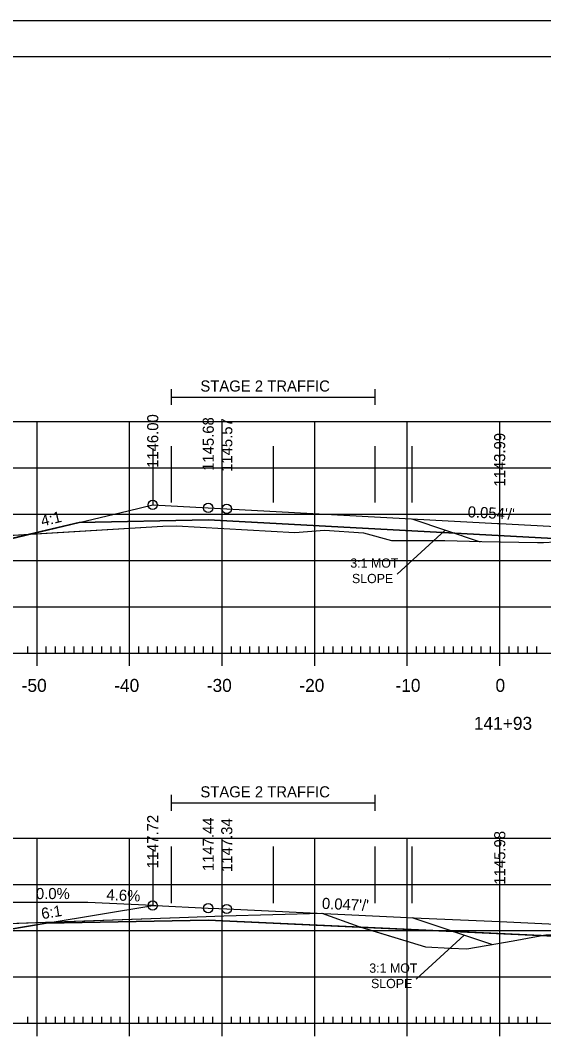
# Model space of a CAD drawing. Extents: x 1322838 to 1324533, y 339903 to 351025.
# Drawn here: x 1323651.9 to 1323708.5, y 342779.4 to 342889.9 of the extents above; entities that cross this region are included whole.
import ezdxf

# ---------------------------------------------------------------- set-up
doc = ezdxf.new("R2010")
doc.units = 0
for name, color, linetype in [('R_Alt Surface', 7, 'Continuous'), ('R_Axis', 7, 'Continuous'), ('R_Axis Annot', 7, 'Continuous'), ('R_Border', 7, 'Continuous'), ('R_Drive', 7, 'Continuous'), ('R_Exist Surface', 7, 'Continuous'), ('R_Fin Surface', 7, 'Continuous'), ('R_Fin Surface Annot', 7, 'Continuous'), ('R_Grid', 7, 'Continuous'), ('R_MOT', 7, 'Continuous'), ('R_No Plot', 7, 'Continuous')]:
    doc.layers.add(name, color=color, linetype=linetype)

msp = doc.modelspace()

# ---------------------------------------------------------------- linework, layer by layer
at = {"layer": 'R_Alt Surface'}
for points in [[(1323658.27, 342835.61), (1323672.22, 342835.89), (1323712.89, 342833.7), (1323712.9, 342834.82), (1323734.89, 342833.64), (1323734.9, 342832.52), (1323735.22, 342832.5), (1323741.22, 342832.21)], [(1323654.69, 342792.29), (1323672.22, 342792.64), (1323713.49, 342790.73), (1323713.5, 342791.85), (1323735.49, 342790.83), (1323735.5, 342789.7), (1323741.21, 342789.48)]]:
    msp.add_lwpolyline(points, dxfattribs=at)
at = {"layer": 'R_Axis'}
for p, q in [((1323652.72, 342821.5), (1323652.72, 342822.2)), ((1323653.72, 342820.1), (1323653.72, 342822.9)), ((1323654.72, 342821.5), (1323654.72, 342822.2)), ((1323655.72, 342821.5), (1323655.72, 342822.2)), ((1323656.72, 342821.5), (1323656.72, 342822.2)), ((1323657.72, 342821.5), (1323657.72, 342822.2)), ((1323658.72, 342821.5), (1323658.72, 342822.2)), ((1323659.72, 342821.5), (1323659.72, 342822.2)), ((1323660.72, 342821.5), (1323660.72, 342822.2)), ((1323661.72, 342821.5), (1323661.72, 342822.2)), ((1323662.72, 342821.5), (1323662.72, 342822.2)), ((1323663.72, 342820.1), (1323663.72, 342822.9)), ((1323664.72, 342821.5), (1323664.72, 342822.2)), ((1323665.72, 342821.5), (1323665.72, 342822.2)), ((1323666.72, 342821.5), (1323666.72, 342822.2)), ((1323667.72, 342821.5), (1323667.72, 342822.2)), ((1323668.72, 342821.5), (1323668.72, 342822.2)), ((1323669.72, 342821.5), (1323669.72, 342822.2)), ((1323670.72, 342821.5), (1323670.72, 342822.2)), ((1323671.72, 342821.5), (1323671.72, 342822.2)), ((1323672.72, 342821.5), (1323672.72, 342822.2)), ((1323673.72, 342820.1), (1323673.72, 342822.9)), ((1323674.72, 342821.5), (1323674.72, 342822.2)), ((1323675.72, 342821.5), (1323675.72, 342822.2)), ((1323676.72, 342821.5), (1323676.72, 342822.2)), ((1323677.72, 342821.5), (1323677.72, 342822.2)), ((1323678.72, 342821.5), (1323678.72, 342822.2)), ((1323679.72, 342821.5), (1323679.72, 342822.2)), ((1323680.72, 342821.5), (1323680.72, 342822.2)), ((1323681.72, 342821.5), (1323681.72, 342822.2)), ((1323682.72, 342821.5), (1323682.72, 342822.2)), ((1323683.72, 342820.1), (1323683.72, 342822.9)), ((1323684.72, 342821.5), (1323684.72, 342822.2)), ((1323685.72, 342821.5), (1323685.72, 342822.2)), ((1323686.72, 342821.5), (1323686.72, 342822.2)), ((1323687.72, 342821.5), (1323687.72, 342822.2)), ((1323688.72, 342821.5), (1323688.72, 342822.2)), ((1323689.72, 342821.5), (1323689.72, 342822.2)), ((1323690.72, 342821.5), (1323690.72, 342822.2)), ((1323691.72, 342821.5), (1323691.72, 342822.2)), ((1323692.72, 342821.5), (1323692.72, 342822.2)), ((1323693.72, 342820.1), (1323693.72, 342822.9)), ((1323694.72, 342821.5), (1323694.72, 342822.2)), ((1323695.72, 342821.5), (1323695.72, 342822.2)), ((1323696.72, 342821.5), (1323696.72, 342822.2)), ((1323697.72, 342821.5), (1323697.72, 342822.2)), ((1323698.72, 342821.5), (1323698.72, 342822.2)), ((1323699.72, 342821.5), (1323699.72, 342822.2)), ((1323700.72, 342821.5), (1323700.72, 342822.2)), ((1323701.72, 342821.5), (1323701.72, 342822.2)), ((1323702.72, 342821.5), (1323702.72, 342822.2)), ((1323703.72, 342820.1), (1323703.72, 342822.9)), ((1323704.72, 342821.5), (1323704.72, 342822.2)), ((1323705.72, 342821.5), (1323705.72, 342822.2)), ((1323706.72, 342821.5), (1323706.72, 342822.2)), ((1323707.72, 342821.5), (1323707.72, 342822.2)), ((1323563.72, 342821.5), (1323843.72, 342821.5)), ((1323653.72, 342780.1), (1323653.72, 342782.9)), ((1323663.72, 342780.1), (1323663.72, 342782.9)), ((1323673.72, 342780.1), (1323673.72, 342782.9)), ((1323683.72, 342780.1), (1323683.72, 342782.9)), ((1323693.72, 342780.1), (1323693.72, 342782.9)), ((1323703.72, 342780.1), (1323703.72, 342782.9)), ((1323563.72, 342781.5), (1323843.72, 342781.5)), ((1323652.72, 342781.5), (1323652.72, 342782.2)), ((1323654.72, 342781.5), (1323654.72, 342782.2)), ((1323655.72, 342781.5), (1323655.72, 342782.2)), ((1323656.72, 342781.5), (1323656.72, 342782.2)), ((1323657.72, 342781.5), (1323657.72, 342782.2)), ((1323658.72, 342781.5), (1323658.72, 342782.2)), ((1323659.72, 342781.5), (1323659.72, 342782.2)), ((1323660.72, 342781.5), (1323660.72, 342782.2)), ((1323661.72, 342781.5), (1323661.72, 342782.2)), ((1323662.72, 342781.5), (1323662.72, 342782.2)), ((1323664.72, 342781.5), (1323664.72, 342782.2)), ((1323665.72, 342781.5), (1323665.72, 342782.2)), ((1323666.72, 342781.5), (1323666.72, 342782.2)), ((1323667.72, 342781.5), (1323667.72, 342782.2)), ((1323668.72, 342781.5), (1323668.72, 342782.2)), ((1323669.72, 342781.5), (1323669.72, 342782.2)), ((1323670.72, 342781.5), (1323670.72, 342782.2)), ((1323671.72, 342781.5), (1323671.72, 342782.2)), ((1323672.72, 342781.5), (1323672.72, 342782.2)), ((1323674.72, 342781.5), (1323674.72, 342782.2)), ((1323675.72, 342781.5), (1323675.72, 342782.2)), ((1323676.72, 342781.5), (1323676.72, 342782.2)), ((1323677.72, 342781.5), (1323677.72, 342782.2)), ((1323678.72, 342781.5), (1323678.72, 342782.2)), ((1323679.72, 342781.5), (1323679.72, 342782.2)), ((1323680.72, 342781.5), (1323680.72, 342782.2)), ((1323681.72, 342781.5), (1323681.72, 342782.2)), ((1323682.72, 342781.5), (1323682.72, 342782.2)), ((1323684.72, 342781.5), (1323684.72, 342782.2)), ((1323685.72, 342781.5), (1323685.72, 342782.2)), ((1323686.72, 342781.5), (1323686.72, 342782.2)), ((1323687.72, 342781.5), (1323687.72, 342782.2)), ((1323688.72, 342781.5), (1323688.72, 342782.2)), ((1323689.72, 342781.5), (1323689.72, 342782.2)), ((1323690.72, 342781.5), (1323690.72, 342782.2)), ((1323691.72, 342781.5), (1323691.72, 342782.2)), ((1323692.72, 342781.5), (1323692.72, 342782.2)), ((1323694.72, 342781.5), (1323694.72, 342782.2)), ((1323695.72, 342781.5), (1323695.72, 342782.2)), ((1323696.72, 342781.5), (1323696.72, 342782.2)), ((1323697.72, 342781.5), (1323697.72, 342782.2)), ((1323698.72, 342781.5), (1323698.72, 342782.2)), ((1323699.72, 342781.5), (1323699.72, 342782.2)), ((1323700.72, 342781.5), (1323700.72, 342782.2)), ((1323701.72, 342781.5), (1323701.72, 342782.2)), ((1323702.72, 342781.5), (1323702.72, 342782.2)), ((1323704.72, 342781.5), (1323704.72, 342782.2)), ((1323705.72, 342781.5), (1323705.72, 342782.2)), ((1323706.72, 342781.5), (1323706.72, 342782.2)), ((1323707.72, 342781.5), (1323707.72, 342782.2))]:
    msp.add_line(p, q, dxfattribs=at)
at = {"layer": 'R_Axis Annot'}
for p, q in [((1323668.22, 342850.01), (1323668.22, 342848.3)), ((1323690.22, 342850.01), (1323690.22, 342848.3)), ((1323668.22, 342849.16), (1323690.22, 342849.16)), ((1323668.22, 342806.17), (1323668.22, 342804.46)), ((1323690.22, 342806.17), (1323690.22, 342804.46)), ((1323668.22, 342805.31), (1323690.22, 342805.31))]:
    msp.add_line(p, q, dxfattribs=at)
at = {"layer": 'R_Border'}
for p, q in [((1323545.72, 342885.96), (1323861.9, 342885.96)), ((1323698.24, 342885.7), (1323698.24, 342885.7)), ((1323698.24, 342885.7), (1323698.24, 342885.7))]:
    msp.add_line(p, q, dxfattribs=at)
at = {"layer": 'R_Drive'}
msp.add_lwpolyline([(1323666.22, 342794.21), (1323659.22, 342794.54), (1323649.22, 342794.54), (1323639.23, 342794.09), (1323629.28, 342793.17), (1323619.37, 342791.8), (1323609.44, 342790.65)], dxfattribs=at)
at = {"layer": 'R_Exist Surface'}
for points in [[(1323633.35, 342833.15), (1323667.32, 342835.2), (1323668.78, 342835.23), (1323681.59, 342834.51), (1323684.8, 342834.79), (1323688.99, 342834.48), (1323692.04, 342833.66), (1323697.78, 342833.66), (1323700.44, 342833.57), (1323701.8, 342833.55), (1323707.81, 342833.43), (1323708.46, 342833.43), (1323709.72, 342833.5), (1323711.29, 342833.59), (1323720.19, 342833.39), (1323723.89, 342833.31), (1323732.96, 342832.9), (1323736.51, 342832.73), (1323738.8, 342832.61), (1323739.73, 342832.57), (1323770.35, 342834.6)], [(1323625.13, 342791.38), (1323669.13, 342792.92), (1323673.89, 342793.09), (1323684.49, 342793.4), (1323688.51, 342791.94), (1323695.68, 342789.75), (1323698.4, 342789.62), (1323700.16, 342789.54), (1323703.29, 342790.06), (1323705.17, 342790.4), (1323707.68, 342790.88), (1323708.71, 342791.06)]]:
    msp.add_lwpolyline(points, dxfattribs=at)
at = {"layer": 'R_Fin Surface'}
for points in [[(1323640.29, 342833.57), (1323644.22, 342832.26), (1323644.22, 342832.26), (1323658.27, 342835.61), (1323663.58, 342836.87), (1323666.22, 342837.5), (1323672.22, 342837.18), (1323674.22, 342837.07), (1323674.22, 342837.07), (1323703.47, 342835.5), (1323703.72, 342835.48), (1323733.21, 342833.9), (1323733.22, 342833.9), (1323735.22, 342833.79), (1323741.22, 342833.47), (1323741.22, 342833.52), (1323741.23, 342833.63), (1323741.98, 342833.97), (1323748.84, 342834.02), (1323763.2, 342834.13)], [(1323648.3, 342791.23), (1323654.69, 342792.29), (1323666.22, 342794.21), (1323666.56, 342794.2), (1323672.22, 342793.93), (1323673.38, 342793.88), (1323674.22, 342793.84), (1323674.22, 342793.84), (1323695.24, 342792.86), (1323703.71, 342792.47), (1323703.72, 342792.47), (1323733.21, 342791.1), (1323733.22, 342791.1), (1323734.69, 342791.03), (1323735.22, 342791.01), (1323737.86, 342790.89), (1323741.21, 342790.73), (1323741.22, 342790.9), (1323741.61, 342791.07), (1323741.98, 342791.23), (1323741.98, 342791.23), (1323758.06, 342791.77), (1323763.06, 342791.77)]]:
    msp.add_lwpolyline(points, dxfattribs=at)
at = {"layer": 'R_Grid'}
for p, q in [((1323563.72, 342846.5), (1323843.72, 342846.5)), ((1323653.72, 342821.5), (1323653.72, 342846.5)), ((1323663.72, 342821.5), (1323663.72, 342846.5)), ((1323673.72, 342821.5), (1323673.72, 342846.5)), ((1323683.72, 342821.5), (1323683.72, 342846.5)), ((1323693.72, 342821.5), (1323693.72, 342846.5)), ((1323703.72, 342821.5), (1323703.72, 342846.5)), ((1323563.72, 342841.5), (1323843.72, 342841.5)), ((1323563.72, 342836.5), (1323843.72, 342836.5)), ((1323563.72, 342831.5), (1323843.72, 342831.5)), ((1323563.72, 342826.5), (1323843.72, 342826.5)), ((1323563.72, 342821.5), (1323843.72, 342821.5)), ((1323563.72, 342801.5), (1323843.72, 342801.5)), ((1323653.72, 342781.5), (1323653.72, 342801.5)), ((1323663.72, 342781.5), (1323663.72, 342801.5)), ((1323673.72, 342781.5), (1323673.72, 342801.5)), ((1323683.72, 342781.5), (1323683.72, 342801.5)), ((1323693.72, 342781.5), (1323693.72, 342801.5)), ((1323703.72, 342781.5), (1323703.72, 342801.5)), ((1323563.72, 342796.5), (1323843.72, 342796.5)), ((1323563.72, 342791.5), (1323843.72, 342791.5)), ((1323563.72, 342786.5), (1323843.72, 342786.5)), ((1323563.72, 342781.5), (1323843.72, 342781.5))]:
    msp.add_line(p, q, dxfattribs=at)
at = {"layer": 'R_MOT'}
for p, q in [((1323694.22, 342835.99), (1323701.62, 342833.53)), ((1323692.64, 342830.03), (1323697.83, 342834.79)), ((1323694.22, 342792.91), (1323702.94, 342790)), ((1323694.7, 342786.27), (1323699.88, 342791.02))]:
    msp.add_line(p, q, dxfattribs=at)
at = {"layer": 'R_No Plot'}
for p, q in [((1323533.31, 342889.85), (1323866.65, 342889.85)), ((1323666.22, 342843.61), (1323666.22, 342837.5)), ((1323668.22, 342843.86), (1323668.22, 342837.76)), ((1323679.22, 342843.86), (1323679.22, 342837.76)), ((1323690.22, 342843.86), (1323690.22, 342837.76)), ((1323694.22, 342843.86), (1323694.22, 342837.76)), ((1323666.22, 342800.32), (1323666.22, 342794.21)), ((1323668.22, 342800.58), (1323668.22, 342794.47)), ((1323679.22, 342800.58), (1323679.22, 342794.47)), ((1323690.22, 342800.58), (1323690.22, 342794.47)), ((1323694.22, 342800.58), (1323694.22, 342794.47))]:
    msp.add_line(p, q, dxfattribs=at)
for points in [[(1323533.31, 342889.85), (1323866.65, 342889.85), (1323866.65, 342676.51), (1323533.31, 342676.51)], [(1323779.64, 342885.96), (1323799.26, 342885.96), (1323799.26, 342876.08), (1323815.37, 342876.08), (1323838.57, 342876.08), (1323838.57, 342843.41), (1323861.77, 342843.41), (1323861.9, 342680.5), (1323545.72, 342680.5), (1323545.72, 342885.96)], [(1323652.91, 342834.33), (1323667.32, 342835.2), (1323668.78, 342835.23), (1323681.59, 342834.51), (1323684.8, 342834.79), (1323688.99, 342834.48), (1323692.04, 342833.66), (1323697.78, 342833.66), (1323700.44, 342833.57), (1323701.8, 342833.55), (1323707.81, 342833.43), (1323708.46, 342833.43), (1323709.72, 342833.5), (1323711.29, 342833.59), (1323720.19, 342833.39), (1323723.89, 342833.31), (1323732.96, 342832.9), (1323734.9, 342832.8), (1323734.89, 342833.64), (1323712.9, 342834.82), (1323712.89, 342833.7), (1323672.22, 342835.89), (1323658.27, 342835.61)], [(1323640.29, 342833.57), (1323652.91, 342834.33), (1323644.22, 342832.26), (1323644.22, 342832.26)], [(1323640.13, 342791.91), (1323669.13, 342792.92), (1323673.89, 342793.09), (1323684.49, 342793.4), (1323688.51, 342791.94), (1323688.72, 342791.88), (1323672.22, 342792.64), (1323654.69, 342792.29), (1323648.3, 342791.23), (1323644.22, 342790.55), (1323640.13, 342791.91)], [(1323688.72, 342791.88), (1323695.68, 342789.75), (1323698.4, 342789.62), (1323700.16, 342789.54), (1323703.29, 342790.06), (1323705.17, 342790.4), (1323707.68, 342790.88), (1323708.19, 342790.97)], [(1323708.19, 342790.97), (1323708.71, 342791.06), (1323711.41, 342791.2), (1323712.2, 342791.24), (1323713.49, 342791.21), (1323713.49, 342790.73)]]:
    msp.add_lwpolyline(points, close=True, dxfattribs=at)
for centre in [(1323666.22, 342837.5), (1323666.22, 342837.5), (1323672.22, 342837.18), (1323672.22, 342837.18), (1323674.22, 342837.07), (1323674.22, 342837.07), (1323666.22, 342794.21), (1323666.22, 342794.21), (1323672.22, 342793.93), (1323672.22, 342793.93), (1323674.22, 342793.84), (1323674.22, 342793.84)]:
    msp.add_circle(centre, 0.5, dxfattribs=at)

# ---------------------------------------------------------------- texts
at = {"layer": 'R_Axis Annot'}
for s, height, p in [('STAGE 2 TRAFFIC', 1.2, (1323671.37, 342849.75)), ('-50', 1.4, (1323652.06, 342817.3)), ('-40', 1.4, (1323662.06, 342817.3)), ('-30', 1.4, (1323672.06, 342817.3)), ('-20', 1.4, (1323682.06, 342817.3)), ('-10', 1.4, (1323692.45, 342817.3)), ('0', 1.4, (1323703.26, 342817.3)), ('141+93', 1.4, (1323700.92, 342813.2)), ('STAGE 2 TRAFFIC', 1.2, (1323671.37, 342805.9))]:
    msp.add_text(s, height=height, dxfattribs=at).set_placement(p)
at = {"layer": 'R_Drive'}
for s, rotation, p in [('0.0%', 359.9738, (1323653.6, 342794.91)), ('4.6%', 357.3338, (1323661.2, 342794.81))]:
    msp.add_text(s, height=1.2, rotation=rotation, dxfattribs=at).set_placement(p)
at = {"layer": 'R_Fin Surface Annot'}
for s, rotation, p in [('1146.00', 90, (1323666.82, 342841.5)), ('1145.68', 90, (1323672.82, 342841.18)), ('1145.57', 90, (1323674.82, 342841.07)), ('1143.99', 90, (1323704.31, 342839.48)), ('4:1', 13.4045, (1323654.29, 342835.17)), ("0.054'/'", 356.9226, (1323700.23, 342836.17)), ('1147.72', 90, (1323666.82, 342798.21)), ('1147.44', 90, (1323672.82, 342797.93)), ('1147.34', 90, (1323674.82, 342797.84)), ('1145.98', 90, (1323704.32, 342796.47)), ("0.047'/'", 357.3426, (1323684.48, 342793.86)), ('6:1', 9.4633, (1323654.28, 342792.73))]:
    msp.add_text(s, height=1.2, rotation=rotation, dxfattribs=at).set_placement(p)
at = {"layer": 'R_MOT'}
for s, p in [('3:1 MOT', (1323687.57, 342830.72)), ('SLOPE', (1323687.75, 342829.05)), ('3:1 MOT', (1323689.62, 342786.95)), ('SLOPE', (1323689.81, 342785.29))]:
    msp.add_text(s, height=1, dxfattribs=at).set_placement(p)

doc.saveas('drawing.dxf')
